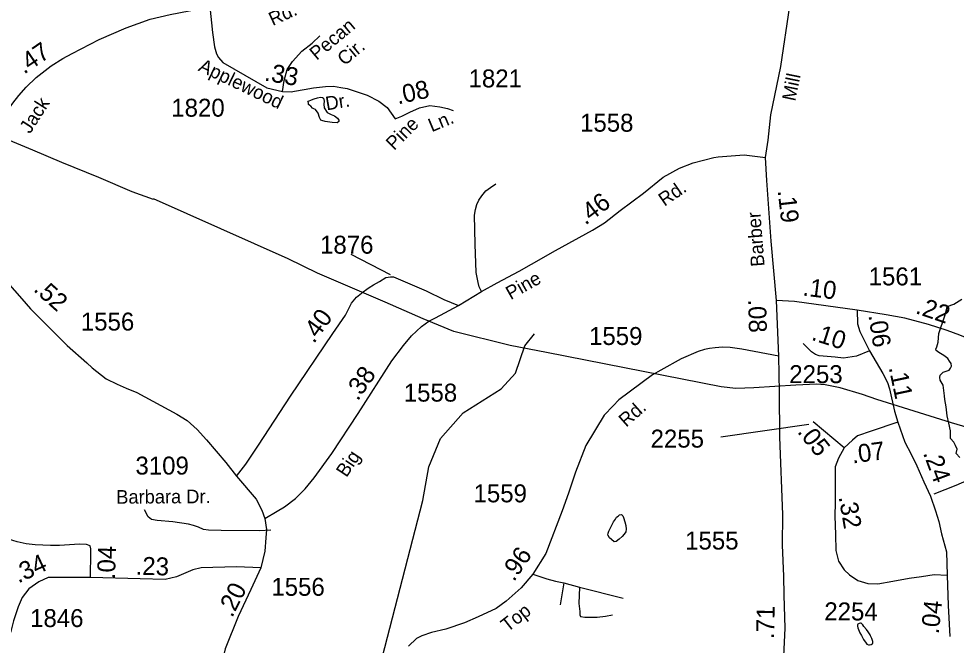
# Model space of a CAD drawing. Extents: x 2082433 to 2279600, y 546599 to 755198.
# Drawn here: x 2147783 to 2154309, y 669257 to 673622 of the extents above; entities that cross this region are included whole.
import ezdxf

# ---------------------------------------------------------------- set-up
doc = ezdxf.new("R2010")
doc.units = 0
for name, color, linetype in [('Exist Hydrographic Creek Single Shore', 7, 'Continuous'), ('Exist Hydrographic Misc Water Feature', 7, 'Continuous'), ('Exist Hydrographic Pond Under 1500 Sq Ft', 7, 'Continuous'), ('Exist Road Non-System Type 51', 7, 'Continuous'), ('Exist Road Non-System Type 51 Label', 7, 'Continuous'), ('Exist Road Secondary Mileage Hundredths English Label', 7, 'Continuous'), ('Exist Road Secondary Type 51 Attributed', 7, 'Continuous'), ('Exist Road Secondary Type 51 Label', 7, 'Continuous'), ('Exist Road Secondary Type 51 Number Label', 7, 'Continuous'), ('Exist Utilities Electrical Transmission Line', 7, 'Continuous')]:
    doc.layers.add(name, color=color, linetype=linetype)

msp = doc.modelspace()

# ---------------------------------------------------------------- linework, layer by layer
at = {"layer": 'Exist Hydrographic Creek Single Shore'}
for points in [[(2154334.4, 670565.8), (2154308.3, 670591.9), (2154315.1, 670623.9), (2154305.4, 670648.1), (2154291.8, 670672.3), (2154270.5, 670696.5), (2154268.6, 670751.6), (2154257.9, 670804.9), (2154247.3, 670856.2), (2154238.6, 670917.1), (2154230.8, 670969.4), (2154227.9, 670995.5), (2154222.1, 671032.3), (2154217.3, 671070.1), (2154197.9, 671103), (2154196, 671123.3), (2154197.9, 671138.8), (2154219.2, 671160.1), (2154259.9, 671174.6), (2154268.6, 671188.2), (2154276.3, 671201.7), (2154273.4, 671220.1), (2154262.8, 671236.6), (2154250.2, 671254.9), (2154223.1, 671276.2), (2154188.3, 671297.5), (2154169.9, 671311.1), (2154167.9, 671320.8), (2154173.7, 671337.2), (2154183.4, 671368.2), (2154188.3, 671429.2), (2154230.8, 671551.1), (2154240.5, 671593.7), (2154245.4, 671617.9), (2154292.8, 671633.4), (2154348.9, 671668.2)], [(2150597.3, 667044.4), (2150762.8, 667276.2), (2150803.8, 667442.7), (2150794.7, 667593.8), (2150701.9, 667776), (2150416.8, 668116.5), (2150255.9, 668523.2), (2150261.8, 668972.5), (2150596.9, 670264.7), (2150636.9, 670500), (2150718.9, 670698.5), (2150875.8, 670875.7), (2151142, 671044.2), (2151241, 671153.7), (2151306.8, 671342.6), (2151372.8, 671426.6)]]:
    msp.add_lwpolyline(points, dxfattribs=at)
at = {"layer": 'Exist Hydrographic Misc Water Feature'}
for points in [[(2149836, 672993.4), (2149828, 672999.5), (2149816.1, 673011.5), (2149808.1, 673017.2), (2149799.7, 673025.3), (2149799.7, 673035.5), (2149796, 673041.3), (2149799.9, 673047.2), (2149819.8, 673057.6), (2149839.5, 673063.5), (2149863.4, 673069.6), (2149883.7, 673075.9), (2149897.3, 673073.8), (2149905.3, 673067.8), (2149909.6, 673048), (2149905.5, 673025.9), (2149910, 673001.8), (2149930.3, 672967.9), (2149958.2, 672954.3), (2149979.9, 672944.5), (2150002.3, 672928.5), (2150010.7, 672914.3), (2150010.7, 672906.6), (2149998.4, 672896.3), (2149964.5, 672898.1), (2149916.1, 672905.9), (2149892.4, 672913.9), (2149886.4, 672915.7), (2149876.2, 672933.8), (2149866.3, 672963.7), (2149849.7, 672989.8), (2149836, 672993.4)], [(2153696.9, 669350.6), (2153685, 669366.2), (2153667.2, 669388.4), (2153659, 669400.2), (2153646.4, 669410.2), (2153642.6, 669410), (2153632.9, 669408.2), (2153625.1, 669404.1), (2153621, 669399.9), (2153622.9, 669390.2), (2153625.1, 669378.1), (2153638.9, 669344.4), (2153649.1, 669324.2), (2153663.5, 669298.1), (2153681.9, 669270.6), (2153687.7, 669264.4), (2153697.7, 669260.5), (2153705.7, 669260.5), (2153717.6, 669262.7), (2153723.3, 669266.7), (2153727.9, 669270.5), (2153729.7, 669276.7), (2153729.5, 669282.9), (2153721.7, 669304.7), (2153713.1, 669322.7), (2153709.4, 669330.5), (2153696.9, 669350.6)]]:
    msp.add_lwpolyline(points, dxfattribs=at)
at = {"layer": 'Exist Hydrographic Pond Under 1500 Sq Ft'}
msp.add_lwpolyline([(2151907.5, 670084.2), (2151916.1, 670102.3), (2151923.6, 670116.1), (2151936.2, 670134.7), (2151943.7, 670148.3), (2151954.6, 670157), (2151965.1, 670164.7), (2151978.6, 670167.7), (2151988.5, 670159.5), (2151993.1, 670146.2), (2152003, 670117.4), (2152008, 670092), (2152011, 670066.1), (2152008.5, 670047), (2151997.5, 670030.6), (2151984.5, 670013.9), (2151963.5, 669995.3), (2151942, 669981), (2151928.5, 669976.5), (2151909, 669992.8), (2151896.5, 670004.7), (2151885.5, 670020.7), (2151884.6, 670024.5), (2151886.1, 670037.1), (2151891.1, 670052.3), (2151900, 670070.7), (2151907.5, 670084.2)], dxfattribs=at)
at = {"layer": 'Exist Road Non-System Type 51'}
for p, q in [((2150371.9, 671837.8), (2150096.5, 671978.7)), ((2151576.7, 669691.1), (2151552.5, 669539.4)), ((2151576.7, 669691.1), (2151687.3, 669662.5)), ((2151687.3, 669662.5), (2151989.5, 669584.5))]:
    msp.add_line(p, q, dxfattribs=at)
for points in [[(2149619.1, 673114.4), (2149630.4, 673190.8), (2149651.1, 673268.3), (2149689.3, 673323), (2149752.8, 673396.3), (2149825.1, 673452.1), (2149878.7, 673501.6)], [(2151005, 671721.7), (2150988.8, 671754.1), (2150980.2, 671785.2), (2150966.7, 671854.4), (2150959.2, 672052.3), (2150954.6, 672252.3), (2150961.7, 672292.1), (2150971.8, 672327.6), (2150985, 672358.7), (2151005.6, 672388.5), (2151034.6, 672421.9), (2151067.3, 672447), (2151105, 672471.2)], [(2154906.9, 670472.7), (2154705.6, 670468.1), (2154557.8, 670465.7), (2154524, 670457.4), (2154477.4, 670442.4), (2154381.3, 670403.7), (2154305.6, 670370.5), (2154152.6, 670309.5)], [(2149537.6, 670059.2), (2149458.8, 670054), (2149192, 670057), (2149102.8, 670059.5), (2149069.8, 670063.9), (2149034.3, 670078.9), (2148999.9, 670092.3), (2148964.5, 670100), (2148855.8, 670116.3), (2148746, 670126.8), (2148706.1, 670133.9), (2148684.1, 670150.9), (2148657.5, 670199.7)], [(2151362.8, 669753.5), (2151459.5, 669719.6), (2151519.1, 669703.9), (2151576.7, 669691.1)], [(2151687.3, 669662.5), (2151681.4, 669547.9), (2151689.7, 669491.8), (2151689.7, 669469.7), (2151694, 669457.2), (2151724.3, 669451.9), (2151810.2, 669452.4), (2151868.7, 669460.2), (2151917.2, 669469.9)]]:
    msp.add_lwpolyline(points, dxfattribs=at)
at = {"layer": 'Exist Road Secondary Type 51 Attributed'}
for points in [[(2152981.7, 672655.6), (2152999.9, 672775.8), (2153018, 672953.3), (2153088.2, 673290), (2153150.2, 673711.2), (2153234.8, 674268.8), (2153299.9, 674667.3), (2153314.3, 674917.7), (2153329.6, 675010.6), (2153339.3, 675128.2)], [(2147235.8, 672238.6), (2147306.2, 672340), (2147443.2, 672565.5), (2147548.1, 672717.2), (2147639.9, 672871.4), (2147709.7, 672987), (2147742, 673033.6), (2147783.4, 673087.9), (2147835.1, 673146.1), (2147904.9, 673212.1), (2148008.4, 673293.6), (2148089.9, 673344.1), (2148154.5, 673379), (2148341.9, 673476.5), (2148530.9, 673558.9), (2148696.4, 673619.7), (2148837.3, 673652.3), (2149112.1, 673704)], [(2149112.1, 673704), (2149131.7, 673526.4), (2149146.2, 673426.3), (2149158.6, 673376.7), (2149174.1, 673351.9), (2149202.5, 673317.8), (2149510.2, 673141.3), (2149619.1, 673114.4), (2149680, 673112.4), (2149701.4, 673116.7), (2149769.7, 673128.5), (2149835.3, 673141.1), (2149918.5, 673148.6), (2149974, 673151.2), (2150024.5, 673143.6), (2150069.9, 673136), (2150145.5, 673110.8), (2150208.1, 673088.6), (2150289.7, 673048.4), (2150348.5, 673002.9), (2150404.3, 672923.4)], [(2150404.3, 672923.4), (2150450.2, 672943.1), (2150506, 672970.9), (2150573.1, 673001.9), (2150644.3, 673016.4), (2150713.5, 673008.1), (2150767.2, 672996.7), (2150807.5, 672981.3)], [(2150844.9, 671623.1), (2151005, 671721.7), (2151113.3, 671782.3), (2151266.3, 671863.2), (2151352.1, 671912.4), (2151520.2, 672006.1), (2151776.6, 672148.4), (2151860.3, 672200.5), (2151970.5, 672286.4), (2152131.6, 672405.8), (2152268, 672517.4), (2152383.4, 672581.2), (2152478, 672618.1), (2152620.9, 672655.4), (2152651.3, 672659.2), (2152833.7, 672674.4), (2152981.7, 672655.6)], [(2153058.4, 671657.9), (2153021.1, 672071.4), (2152991.6, 672495.2), (2152981.7, 672655.6)], [(2147235.8, 672238.6), (2147366.9, 672136.3), (2147493.6, 672021.1), (2147803.2, 671671.2), (2147865.1, 671600.6), (2148119.3, 671345.8), (2148255.6, 671224.5), (2148294.3, 671188.8), (2148392.2, 671112.5), (2148468.5, 671076.5), (2148530.4, 671049.1), (2148605.3, 671018.9), (2148883.3, 670867.7), (2148955.3, 670823), (2149025.8, 670759.7), (2149089.2, 670687.6), (2149224.5, 670530.7), (2149299.4, 670434.2)], [(2149299.4, 670434.2), (2149362.8, 670519.2), (2149452.1, 670651.6), (2149675.3, 670992.9), (2149969.1, 671429.3), (2150056.9, 671557.4), (2150100.1, 671641), (2150134.7, 671681.3), (2150181, 671719.6), (2150206.5, 671737.6), (2150221.6, 671748.9), (2150251.8, 671767.8), (2150294.5, 671790.7), (2150337.7, 671818.8), (2150371.6, 671823), (2150392.7, 671824.5), (2150618.7, 671726.9), (2150741.6, 671664.9), (2150844.9, 671623.1)], [(2149495.3, 670139), (2149581.7, 670190.8), (2149632.1, 670221.1), (2149708.4, 670280.1), (2149776.1, 670347.8), (2149839.4, 670422.7), (2149961.9, 670594), (2150144.7, 670870.5), (2150380.9, 671237.7), (2150460.1, 671345.8), (2150516.3, 671412), (2150586.8, 671478.2), (2150638.7, 671514.2), (2150684.8, 671538.7), (2150844.9, 671623.1)], [(2153074, 671271.8), (2153058.4, 671657.9)], [(2153620.1, 671590.8), (2153184.2, 671651), (2153058.4, 671657.9)], [(2153620.1, 671590.8), (2153623, 671495.9), (2153637.5, 671442.7), (2153660.8, 671395.3), (2153706.2, 671309.1)], [(2154679, 671274.3), (2154549.2, 671329.8), (2154334.4, 671417.5), (2154247.3, 671449.5), (2154115.7, 671492.1), (2153952.1, 671536.6), (2153821.8, 671559.7), (2153620.1, 671590.8)], [(2153706.2, 671309.1), (2153615.3, 671271.4), (2153525.3, 671257.8), (2153466.2, 671264.7), (2153354.9, 671273.3), (2153330.7, 671282), (2153301.7, 671300.4), (2153243.6, 671360.4)], [(2153074, 671271.8), (2152815.6, 671320.2), (2152736.6, 671331.7), (2152681.5, 671333.4), (2152657.7, 671331.7), (2152630.6, 671330.1), (2152591.1, 671324.3), (2152557.4, 671316.9), (2152513.8, 671304.6), (2152395, 671252.5), (2152253.2, 671173.8), (2152195.7, 671141.7), (2151961.4, 670966.1), (2151921.6, 670925), (2151858.3, 670860.8), (2151731.1, 670647.9), (2151659.5, 670463), (2151609.1, 670317.2), (2151565.2, 670193.6), (2151453, 669896.2), (2151362.8, 669753.5), (2151280.6, 669656.2), (2151176.2, 669565.4), (2151107.1, 669512.6), (2150982, 669454.8), (2150886.9, 669413.6), (2150755, 669368.1), (2150655.9, 669346.1), (2150589.6, 669322.4), (2150552.9, 669304), (2150495.4, 669250)], [(2153706.2, 671309.1), (2153799.2, 671151.4), (2153831.1, 671086.5), (2153844.7, 671043.9), (2153878.5, 670888.1), (2153901.8, 670810.7)], [(2152661, 667666.9), (2152806.6, 667789.1), (2152867.8, 667864.6), (2152947.1, 667990.7), (2152971.8, 668044.1), (2153003, 668129.9), (2153043.3, 668289.9), (2153069.3, 668426.4), (2153090.2, 668583.8), (2153098, 668755.5), (2153100.6, 668984.4), (2153117.4, 669376.8), (2153112.2, 669605.4), (2153108.2, 669738.2), (2153100.7, 669953.6), (2153101.9, 670167.5), (2153080.8, 670706.4), (2153078.1, 671019.9), (2153074, 671271.8)], [(2153529.2, 670631.5), (2153313.2, 670814.5)], [(2153901.8, 670810.7), (2153716.9, 670749.7), (2153621.7, 670716.1), (2153586.4, 670684.8), (2153529.2, 670631.5)], [(2153901.8, 670810.7), (2153952.1, 670672.3), (2153994.7, 670588.1), (2154035.3, 670507.7), (2154082.8, 670395.5), (2154129.2, 670296.7), (2154166, 670194.1), (2154189.2, 670119.6), (2154206.6, 670034.4), (2154240.8, 669907.3), (2154246, 669746)], [(2153529.2, 670631.5), (2153489.4, 670559.7), (2153467.2, 670500.2), (2153466.1, 670420.2), (2153467.4, 670251.9), (2153464.6, 670155.4), (2153468, 670028), (2153470.6, 669917.7), (2153489.8, 669843.2), (2153528.1, 669782.1), (2153567.4, 669748), (2153623.8, 669708.3), (2153693.7, 669686.9), (2153763.2, 669685), (2153867.2, 669702.9), (2153981.1, 669725.5), (2154068.3, 669736), (2154156, 669749), (2154246, 669746)], [(2149299.4, 670434.2), (2149436.2, 670274.4), (2149475.1, 670198), (2149495.3, 670139)], [(2148280, 669950.3), (2148254.9, 669958.3), (2148205.5, 669960.7), (2148066, 669953), (2148003, 669952.2), (2147897.3, 669956.5), (2147835.4, 669963.9), (2147772.7, 669976.7), (2147680.9, 670006.6), (2147596.6, 670037.6), (2147447.6, 670094.1), (2147292.8, 670156), (2147252.2, 670163.5), (2147226.1, 670166.7), (2147198.1, 670161.8), (2147143.4, 670143.5), (2147069.2, 670099.4), (2146936.9, 670008.6), (2146710.8, 669847.6)], [(2149495.3, 670139), (2149506.8, 670064.1), (2149503.9, 670006.5), (2149495.3, 669911.5), (2149468.1, 669796.1)], [(2148282.7, 669729.9), (2148284.8, 669905.5), (2148285.3, 669929.5), (2148280, 669950.3)], [(2149468.1, 669796.1), (2149298.8, 669804.6), (2149052.1, 669796.7), (2148993.9, 669783.4), (2148881, 669734.3), (2148801.4, 669716), (2148628.7, 669720), (2148282.7, 669729.9)], [(2149468.1, 669796.1), (2149399.5, 669645.5), (2149310.2, 669457), (2149219.3, 669231.7), (2149192.5, 669114.7), (2149186, 669050.6)], [(2148282.7, 669729.9), (2147988.3, 669728.7), (2147921.5, 669699.3), (2147853.9, 669649.5), (2147805.3, 669590.5), (2147779, 669524.7), (2147747.2, 669427.5), (2147726.8, 669353.2), (2147702.5, 669298.7), (2147673, 669248.1), (2147637.8, 669198.5), (2147540.3, 669145.2), (2147474.1, 669136.3), (2147270.1, 669145.8), (2147048.7, 669148.2), (2146921.8, 669136.7), (2146829.7, 669122.1), (2146761.3, 669109.2)], [(2154246, 669746), (2154253.8, 669533.9), (2154263.7, 669318.7)]]:
    msp.add_lwpolyline(points, dxfattribs=at)
at = {"layer": 'Exist Road Secondary Type 51 Number Label'}
msp.add_line((2153282.3, 670795.2), (2152670.6, 670706.1), dxfattribs=at)
at = {"layer": 'Exist Utilities Electrical Transmission Line'}
for points in [[(2148720.5, 672362.3), (2148572.4, 672415.5), (2148340.1, 672514.6), (2148083.6, 672619.4), (2147881.4, 672706.5), (2147685.1, 672787.5)], [(2159880.3, 669133.4), (2158035.8, 669694.9), (2157100.6, 669973.5), (2154276.9, 670807.2), (2153756.2, 670968.4), (2153656, 671003.8), (2153501.8, 671051), (2153397.8, 671070.3), (2153337.7, 671075.9), (2153193.8, 671069), (2152900, 671049.4), (2152774, 671046.8), (2152672, 671058.3), (2151457.1, 671297.4), (2151204.9, 671345.9), (2150810.6, 671443.5), (2150598.2, 671530.4), (2150333.6, 671646.8), (2149862.6, 671850.1), (2149658.1, 671948.9), (2148720.2, 672367.5)]]:
    msp.add_lwpolyline(points, dxfattribs=at)

# ---------------------------------------------------------------- texts
at = {"layer": 'Exist Road Non-System Type 51 Label'}
for s, rotation, p in [('Pecan', 39.81389, (2149856.6, 673328.1)), ('Cir.', 39.81389, (2150050.2, 673290)), ('Applewood', 334.34194, (2149027, 673262.1)), ('Dr.', 9.6802, (2149926.7, 672982.8)), ('Pine', 45.02053, (2150395.2, 672700.3)), ('Ln.', 22.64821, (2150657.9, 672830.5))]:
    msp.add_text(s, height=95, rotation=rotation, dxfattribs=at).set_placement(p)
at = {"layer": 'Exist Road Secondary Mileage Hundredths English Label'}
for s, rotation, p in [('.47', 34.24909, (2147819.6, 673232.1)), ('.33', 350.29544, (2149488.2, 673191.9)), ('.08', 12.53533, (2150422.5, 673024.5)), ('.46', 37.05713, (2151727.5, 672180.2)), ('.19', 276.33689, (2153066.2, 672424.6)), ('.52', 318.3207, (2147879.2, 671729.3)), ('.10', 352.85908, (2153236.5, 671694.1)), ('.08', 271.61643, (2152860.3, 671664.8)), ('.22', 340.98839, (2154019.8, 671571.5)), ('.40', 54.04675, (2149837, 671353.8)), ('.06', 278.70769, (2153697.9, 671555.2)), ('.10', 342.20516, (2153295.5, 671385.9)), ('.38', 55.34155, (2150142.6, 670954.1)), ('.11', 281.92178, (2153838.8, 671191.5)), ('.05', 308.60589, (2153198.7, 670742.9)), ('.07', 7.72789, (2153588.2, 670523.2)), ('.24', 290.38338, (2154077.1, 670596)), ('.32', 279.76147, (2153490.3, 670290)), ('.04', 88.25946, (2148452.7, 669715.8)), ('.96', 55.93542, (2151230.2, 669694.9)), ('.96', 55.93542, (2151230.2, 669694.9)), ('.34', 25.04392, (2147779.5, 669687)), ('.23', 358.67319, (2148595.2, 669748.6)), ('.20', 63.02866, (2149267.7, 669444.5)), ('.71', 88.96904, (2153041.2, 669299.5)), ('.04', 83.90136, (2154187.2, 669332.3))]:
    msp.add_text(s, height=125, rotation=rotation, dxfattribs=at).set_placement(p)
at = {"layer": 'Exist Road Secondary Type 51 Label'}
for s, rotation, p in [('Rd.', 24.71103, (2149550.4, 673570)), ('Mill', 78.4821, (2153188.4, 673043.1)), ('Jack', 57.25852, (2147861.1, 672815.5)), ('Rd.', 34.6972, (2152277.9, 672311.3)), ('Barber', 94.47139, (2152975.5, 671898.5)), ('Pine', 29.42874, (2151207.3, 671660.8)), ('Rd.', 41.53423, (2152011.3, 670772.2)), ('Big', 56.31101, (2150064, 670421.3)), ('Barbara Dr.', 0.36291, (2148461.8, 670243)), ('Top', 38.01939, (2151185.3, 669345.3))]:
    msp.add_text(s, height=95, rotation=rotation, dxfattribs=at).set_placement(p)
at = {"layer": 'Exist Road Secondary Type 51 Number Label'}
for s, p in [('1821', (2150914.3, 673143.3)), ('1820', (2148844.6, 672939.3)), ('1558', (2151690.4, 672834.7)), ('1876', (2149880.3, 671985)), ('1561', (2153699.7, 671764)), ('1556', (2148214.9, 671449.5)), ('1559', (2151752.8, 671348.9)), ('1558', (2150463, 670954.4)), ('2255', (2152181.5, 670634)), ('3109', (2148595.1, 670446.3)), ('1559', (2150948.8, 670252.8)), ('1555', (2152422.1, 669924.1)), ('1556', (2149541.3, 669601.8)), ('1846', (2147861.6, 669383.8))]:
    msp.add_text(s, height=125, dxfattribs=at).set_placement(p)
for s, rotation, p in [('2253', 359.97897, (2153146.9, 671083.3)), ('2254', 359.66181, (2153390.6, 669431.3))]:
    msp.add_text(s, height=125, rotation=rotation, dxfattribs=at).set_placement(p)

doc.saveas('drawing.dxf')
